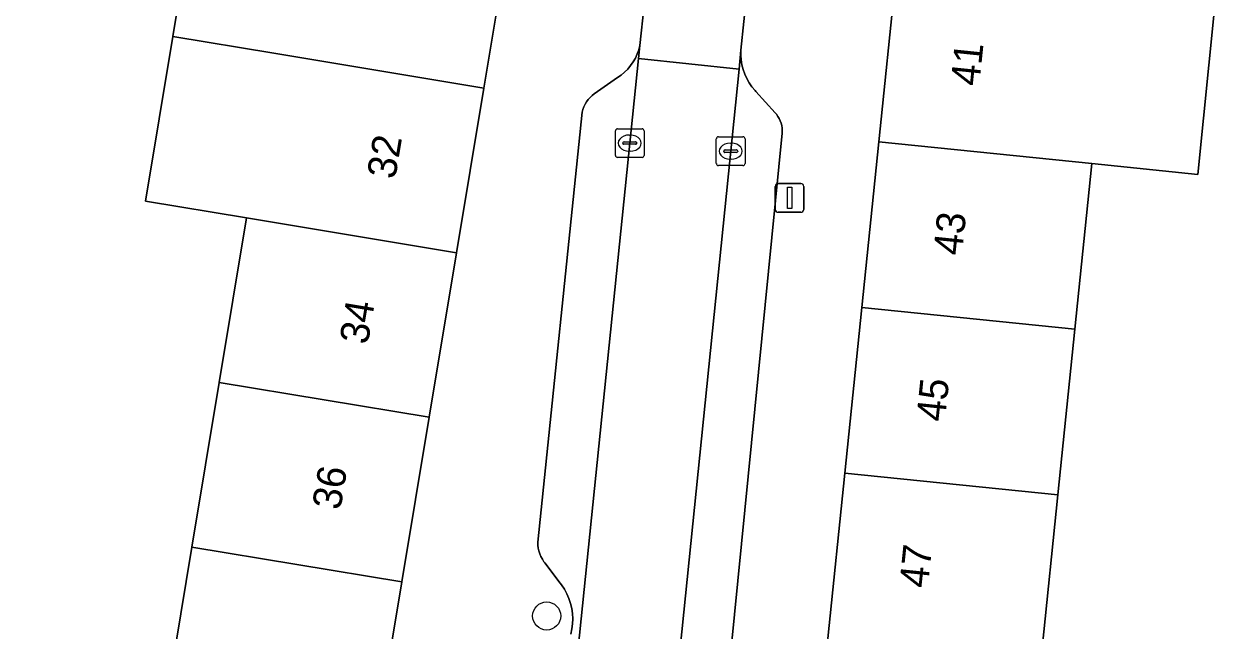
# Model space of a CAD drawing. Extents: x 160856 to 161310, y 384024 to 384878.
# Drawn here: x 161157.14 to 161199.07, y 384500.6 to 384521.71 of the extents above; entities that cross this region are included whole.
import ezdxf

# ---------------------------------------------------------------- set-up
doc = ezdxf.new("R2010")
doc.units = 0
for name, color, linetype in [('IMGEO_Boom', 7, 'Continuous'), ('IMGEO_Erf', 7, 'Continuous'), ('IMGEO_Kolk', 7, 'Continuous'), ('IMGEO_Lichtmast', 7, 'Continuous'), ('IMGEO_Pand', 7, 'Continuous'), ('IMGEO_Pand_nummerreeks', 7, 'Continuous'), ('IMGEO_Parkeervlak_open', 7, 'Continuous'), ('IMGEO_Rijbaan_lokaal_open', 7, 'Continuous'), ('IMGEO_Voetpad_open', 7, 'Continuous')]:
    doc.layers.add(name, color=color, linetype=linetype)

msp = doc.modelspace()

# ---------------------------------------------------------------- linework, layer by layer
at = {"layer": 'IMGEO_Boom'}
msp.add_circle((161175.315, 384501.122), 0.489, dxfattribs=at)
at = {"layer": 'IMGEO_Erf'}
for points in [[(161144.28, 384482.884), (161157.474, 384480.784), (161159.147, 384480.487), (161160.043, 384485.859), (161160.122, 384486.333), (161161.071, 384492.061), (161162.021, 384497.789), (161162.388, 384500), (161162.971, 384503.516), (161163.921, 384509.244), (161164.87, 384514.972), (161161.357, 384515.554), (161162.307, 384521.282), (161163.276, 384527.128), (161148.815, 384529.545)], [(161210.071, 384527.002), (161195.459, 384528.498), (161194.858, 384522.617), (161198.543, 384522.24), (161197.954, 384516.48), (161194.269, 384516.857), (161193.68, 384511.097), (161193.091, 384505.336), (161192.545, 384500), (161192.489, 384499.455), (161191.919, 384493.88), (161195.296, 384493.535), (161194.687, 384487.586), (161191.311, 384487.931), (161190.714, 384482.088), (161190.139, 384476.467), (161192.888, 384476.186), (161192.628, 384473.649), (161189.88, 384473.93), (161189.545, 384470.658), (161189.071, 384468.147), (161197.078, 384464.867), (161198.267, 384468.313), (161202.662, 384466.796)]]:
    msp.add_lwpolyline(points, dxfattribs=at)
at = {"layer": 'IMGEO_Kolk'}
for p, q in [((161177.703, 384517.146), (161177.703, 384517.998)), ((161177.778, 384518.072), (161178.63, 384518.072)), ((161178.191, 384517.852), (161178.216, 384517.852)), ((161178.704, 384517.998), (161178.704, 384517.146)), ((161181.214, 384516.865), (161181.214, 384517.717)), ((161181.289, 384517.791), (161182.141, 384517.791)), ((161182.215, 384517.717), (161182.215, 384516.865)), ((161177.962, 384517.566), (161177.962, 384517.578)), ((161178.4, 384517.529), (161178.002, 384517.529)), ((161178.005, 384517.615), (161178.403, 384517.615)), ((161178.214, 384517.292), (161178.189, 384517.292)), ((161178.446, 384517.578), (161178.446, 384517.566)), ((161181.473, 384517.285), (161181.473, 384517.297)), ((161181.911, 384517.248), (161181.513, 384517.248)), ((161181.516, 384517.334), (161181.914, 384517.334)), ((161181.702, 384517.571), (161181.727, 384517.571)), ((161181.957, 384517.297), (161181.957, 384517.285)), ((161178.63, 384517.072), (161177.778, 384517.072)), ((161181.725, 384517.011), (161181.7, 384517.011)), ((161182.141, 384516.791), (161181.289, 384516.791))]:
    msp.add_line(p, q, dxfattribs=at)
for points in [[(161177.703, 384517.146), (161177.703, 384517.998)], [(161177.778, 384518.072), (161178.63, 384518.072)], [(161178.704, 384517.998), (161178.704, 384517.146)], [(161181.214, 384516.865), (161181.214, 384517.717)], [(161181.289, 384517.791), (161182.141, 384517.791)], [(161182.215, 384517.717), (161182.215, 384516.865)], [(161178.63, 384517.072), (161177.778, 384517.072)], [(161182.141, 384516.791), (161181.289, 384516.791)]]:
    msp.add_lwpolyline(points, dxfattribs=at)
for centre, radius, start, end in [((161177.78, 384517.996), 0.0765, 91.552, 178.448), ((161177.78, 384517.996), 0.0765, 91.552, 178.448), ((161178.628, 384517.996), 0.0765, 1.552, 88.448), ((161178.628, 384517.996), 0.0765, 1.552, 88.448), ((161181.291, 384517.715), 0.0765, 91.552, 178.448), ((161181.291, 384517.715), 0.0765, 91.552, 178.448), ((161182.139, 384517.715), 0.0765, 1.552, 88.448), ((161182.139, 384517.715), 0.0765, 1.552, 88.448), ((161178.002, 384517.575), 0.0403, 85.8775, 175.7526), ((161177.999, 384517.565), 0.0366, 178.938, 274.7102), ((161178.403, 384517.572), 0.043, 264.8664, 352.4533), ((161178.407, 384517.577), 0.0386, 1.7309, 96.639), ((161181.513, 384517.294), 0.0403, 85.8775, 175.7526), ((161181.51, 384517.284), 0.0366, 178.938, 274.7102), ((161181.914, 384517.291), 0.043, 264.8664, 352.4533), ((161181.918, 384517.296), 0.0386, 1.7309, 96.639), ((161177.78, 384517.148), 0.0765, 181.552, 268.448), ((161177.78, 384517.148), 0.0765, 181.552, 268.448), ((161178.628, 384517.148), 0.0765, 271.552, 358.448), ((161178.628, 384517.148), 0.0765, 271.552, 358.448), ((161181.291, 384516.867), 0.0765, 181.552, 268.448), ((161181.291, 384516.867), 0.0765, 181.552, 268.448), ((161182.139, 384516.867), 0.0765, 271.552, 358.448), ((161182.139, 384516.867), 0.0765, 271.552, 358.448)]:
    msp.add_arc(centre, radius, start, end, dxfattribs=at)
for centre, major_axis, ratio, start_param, end_param in [((161178.19, 384517.572), (-0.387, 0.002), 0.722429, 4.712389, 7.853982), ((161178.215, 384517.572), (-0.39, 0.002), 0.717154, 1.570796, 4.712389), ((161181.701, 384517.291), (-0.387, 0.002), 0.722429, 4.712389, 7.853982), ((161181.726, 384517.291), (-0.39, 0.002), 0.717154, 1.570796, 4.712389)]:
    msp.add_ellipse(centre, major_axis=major_axis, ratio=ratio, start_param=start_param, end_param=end_param, dxfattribs=at)
at = {"layer": 'IMGEO_Lichtmast'}
for p, q in [((161183.264, 384515.267), (161183.264, 384516.067)), ((161183.264, 384516.067), (161183.264, 384515.267)), ((161183.364, 384516.167), (161184.154, 384516.167)), ((161184.154, 384516.167), (161183.364, 384516.167)), ((161184.254, 384516.067), (161184.254, 384515.267)), ((161184.254, 384515.267), (161184.254, 384516.067)), ((161184.154, 384515.167), (161183.364, 384515.167)), ((161183.364, 384515.167), (161184.154, 384515.167))]:
    msp.add_line(p, q, dxfattribs=at)
msp.add_lwpolyline([(161183.684, 384516.042), (161183.834, 384516.042), (161183.834, 384515.292), (161183.684, 384515.292), (161183.684, 384516.042)], dxfattribs=at)
for centre, start, end in [((161183.364, 384516.067), 90, 180), ((161183.364, 384516.067), 90, 180), ((161184.154, 384516.067), 0, 90), ((161184.154, 384516.067), 360, 90), ((161183.364, 384515.267), 180, 270), ((161183.364, 384515.267), 180, 270), ((161184.154, 384515.267), 270, 0), ((161184.154, 384515.267), 270, 0)]:
    msp.add_arc(centre, 0.1, start, end, dxfattribs=at)
at = {"layer": 'IMGEO_Pand'}
for points in [[(161174.099, 384525.334), (161171.326, 384525.794), (161169.167, 384526.152), (161166.789, 384526.546), (161163.276, 384527.128), (161162.307, 384521.282), (161165.82, 384520.7), (161173.13, 384519.488)], [(161187.451, 384523.374), (161186.862, 384517.614), (161194.269, 384516.857), (161197.954, 384516.48), (161198.543, 384522.24), (161194.858, 384522.617)], [(161173.13, 384519.488), (161165.82, 384520.7), (161162.307, 384521.282), (161161.357, 384515.554), (161164.87, 384514.972), (161172.18, 384513.76)], [(161186.273, 384511.854), (161193.68, 384511.097), (161194.269, 384516.857), (161186.862, 384517.614)], [(161172.18, 384513.76), (161164.87, 384514.972), (161163.921, 384509.244), (161171.23, 384508.032)], [(161185.684, 384506.093), (161193.091, 384505.336), (161193.68, 384511.097), (161186.273, 384511.854)], [(161170.28, 384502.304), (161171.23, 384508.032), (161163.921, 384509.244), (161162.971, 384503.516)], [(161185.083, 384500.212), (161192.489, 384499.455), (161192.545, 384500), (161193.091, 384505.336), (161185.684, 384506.093), (161185.095, 384500.333)], [(161170.28, 384502.304), (161162.971, 384503.516), (161162.388, 384500), (161162.021, 384497.789), (161169.331, 384496.577), (161169.898, 384500)]]:
    msp.add_lwpolyline(points, close=True, dxfattribs=at)
at = {"layer": 'IMGEO_Parkeervlak_open'}
for points in [[(161176.411, 384500), (161178.506, 384520.519), (161178.551, 384520.962), (161178.514, 384520.818), (161178.463, 384520.672), (161178.399, 384520.531), (161178.322, 384520.396), (161178.234, 384520.268), (161178.135, 384520.149), (161178.025, 384520.04), (161177.906, 384519.94), (161177.779, 384519.852), (161176.971, 384519.29), (161176.894, 384519.229), (161176.822, 384519.161), (161176.757, 384519.087), (161176.699, 384519.007), (161176.648, 384518.923), (161176.605, 384518.835), (161176.57, 384518.743), (161176.544, 384518.648), (161175.004, 384503.693), (161175.008, 384503.588), (161175.021, 384503.485), (161175.043, 384503.382), (161175.075, 384503.283), (161175.115, 384503.186), (161175.163, 384503.093), (161175.22, 384503.005), (161175.244, 384502.973), (161175.785, 384502.265), (161175.835, 384502.2), (161175.934, 384502.05), (161176.019, 384501.893), (161176.09, 384501.728), (161176.146, 384501.558), (161176.186, 384501.383), (161176.211, 384501.205), (161176.22, 384501.026), (161176.212, 384500.847), (161176.189, 384500.669), (161176.15, 384500.494)], [(161181.727, 384500), (161183.508, 384517.918), (161183.509, 384518.006), (161183.502, 384518.093), (161183.487, 384518.18), (161183.465, 384518.265), (161183.435, 384518.347), (161183.398, 384518.427), (161183.354, 384518.502), (161183.303, 384518.574), (161183.263, 384518.622), (161182.59, 384519.372), (161182.561, 384519.403), (161182.453, 384519.533), (161182.356, 384519.672), (161182.273, 384519.819), (161182.203, 384519.973), (161182.147, 384520.132), (161182.105, 384520.296), (161182.078, 384520.463), (161182.067, 384520.632), (161182.07, 384520.801), (161182.004, 384520.149), (161179.952, 384500)]]:
    msp.add_lwpolyline(points, dxfattribs=at)
at = {"layer": 'IMGEO_Rijbaan_lokaal_open'}
msp.add_lwpolyline([(161178.551, 384520.962), (161178.506, 384520.519), (161182.004, 384520.149), (161182.07, 384520.801), (161182.485, 384524.807), (161182.633, 384525.349), (161179.065, 384525.749), (161179.004, 384525.152)], close=True, dxfattribs=at)
msp.add_lwpolyline([(161179.952, 384500), (161182.004, 384520.149), (161178.506, 384520.519), (161176.411, 384500), (161175.931, 384495.301)], dxfattribs=at)
at = {"layer": 'IMGEO_Voetpad_open'}
for points in [[(161174.099, 384525.334), (161173.13, 384519.488), (161172.18, 384513.76), (161171.23, 384508.032), (161170.28, 384502.304), (161169.898, 384500)], [(161176.15, 384500.494), (161176.189, 384500.669), (161176.212, 384500.847), (161176.22, 384501.026), (161176.211, 384501.205), (161176.186, 384501.383), (161176.146, 384501.558), (161176.09, 384501.728), (161176.019, 384501.893), (161175.934, 384502.05), (161175.835, 384502.2), (161175.785, 384502.265), (161175.244, 384502.973), (161175.22, 384503.005), (161175.163, 384503.093), (161175.115, 384503.186), (161175.075, 384503.283), (161175.043, 384503.382), (161175.021, 384503.485), (161175.008, 384503.588), (161175.004, 384503.693), (161176.544, 384518.648), (161176.57, 384518.743), (161176.605, 384518.835), (161176.648, 384518.923), (161176.699, 384519.007), (161176.757, 384519.087), (161176.822, 384519.161), (161176.894, 384519.229), (161176.971, 384519.29), (161177.779, 384519.852), (161177.906, 384519.94), (161178.025, 384520.04), (161178.135, 384520.149), (161178.234, 384520.268), (161178.322, 384520.396), (161178.399, 384520.531), (161178.463, 384520.672), (161178.514, 384520.818), (161178.551, 384520.962), (161179.004, 384525.152)], [(161182.485, 384524.807), (161182.07, 384520.801), (161182.067, 384520.632), (161182.078, 384520.463), (161182.105, 384520.296), (161182.147, 384520.132), (161182.203, 384519.973), (161182.273, 384519.819), (161182.356, 384519.672), (161182.453, 384519.533), (161182.561, 384519.403), (161182.59, 384519.372), (161183.263, 384518.622), (161183.303, 384518.574), (161183.354, 384518.502), (161183.398, 384518.427), (161183.435, 384518.347), (161183.465, 384518.265), (161183.487, 384518.18), (161183.502, 384518.093), (161183.509, 384518.006), (161183.508, 384517.918), (161181.727, 384500)], [(161185.095, 384500.333), (161185.684, 384506.093), (161186.273, 384511.854), (161186.862, 384517.614), (161187.451, 384523.374)]]:
    msp.add_lwpolyline(points, dxfattribs=at)

# ---------------------------------------------------------------- texts
at = {"layer": 'IMGEO_Pand_nummerreeks'}
for s, rotation, p in [('41', 84.1619, (161190.355, 384519.536)), ('32', 80.5865, (161170.045, 384516.292)), ('43', 84.1619, (161189.752, 384513.64)), ('34', 80.5857, (161169.091, 384510.537)), ('45', 84.1619, (161189.161, 384507.856)), ('36', 80.5857, (161168.137, 384504.779)), ('47', 84.1619, (161188.57, 384502.072))]:
    msp.add_text(s, height=1, rotation=rotation, dxfattribs=at).set_placement(p)

doc.saveas('drawing.dxf')
